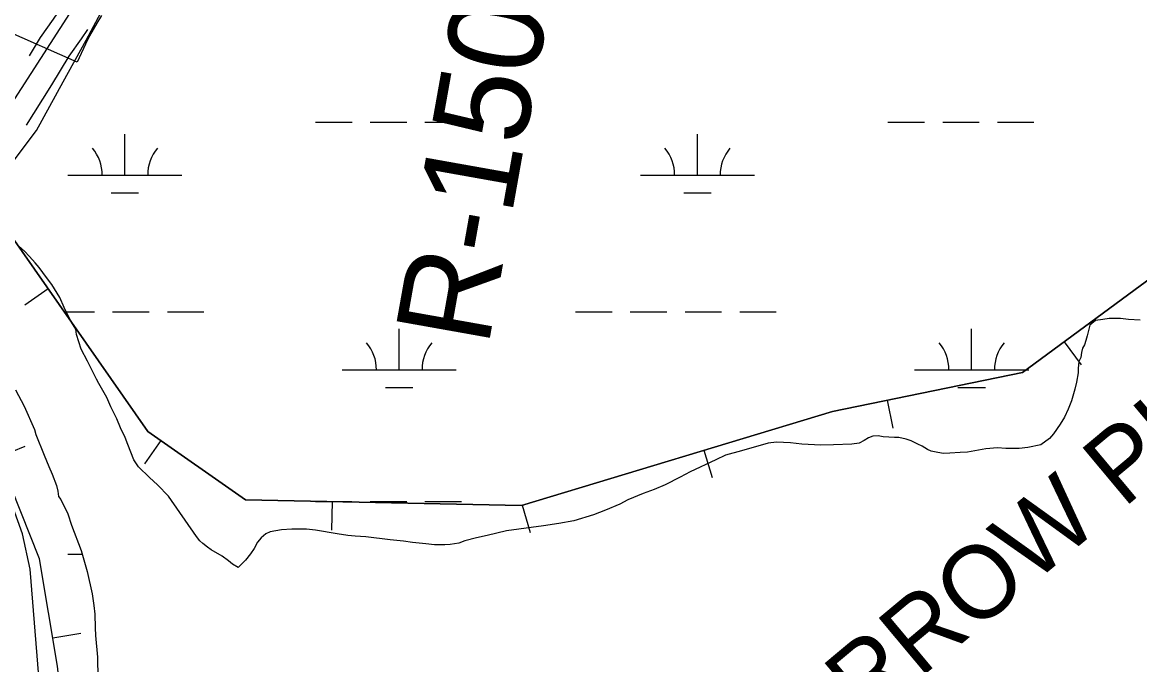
# Model space of a CAD drawing. Extents: x 3445503 to 3483459, y 540493 to 566012.
# Drawn here: x 3467456 to 3468436, y 548665 to 549229 of the extents above; entities that cross this region are included whole.
import ezdxf

# ---------------------------------------------------------------- set-up
doc = ezdxf.new("R2010")
doc.units = 0
for name, color, linetype in [('V-BORW-IDEN', 7, 'Continuous'), ('V-BORW-LINE', 7, 'Continuous'), ('V-RIVR-RANG-IDEN', 7, 'Continuous'), ('V-ROAD-CNTR', 7, 'Continuous'), ('V-SITE-VEGE', 7, 'Continuous'), ('V-WETL-SWMP', 7, 'Continuous')]:
    doc.layers.add(name, color=color, linetype=linetype)

msp = doc.modelspace()

# ---------------------------------------------------------------- linework, layer by layer
at = {"layer": 'V-BORW-LINE'}
for p, q in [((3467478.82, 548994.94), (3467458.33, 548980.61)), ((3468369.67, 548948.35), (3468384.52, 548928.24)), ((3468214.42, 548897.08), (3468219.42, 548872.59)), ((3467577.69, 548861.8), (3467563.32, 548841.34)), ((3467435.46, 548847.47), (3467458.69, 548856.71)), ((3468053.84, 548853.24), (3468061.07, 548829.31)), ((3467727.82, 548808.21), (3467727.32, 548783.22)), ((3467894.36, 548805.05), (3467901.59, 548781.12)), ((3467482.92, 548688.7), (3467507.56, 548692.9))]:
    msp.add_line(p, q, dxfattribs=at)
for points in [[(3467492.14, 548618.84), (3467487.14, 548663.94), (3467471.12, 548757.84), (3467413.97, 548901.49), (3467371.09, 548991.39), (3467430.82, 549061.57)], [(3467434.19, 549058.75), (3467566.36, 548869.75), (3467651.82, 548809.74), (3467893.83, 548804.89), (3468166.49, 548887.28), (3468333.09, 548921.34), (3468490.55, 549037.61)], [(3468490.55, 549037.61), (3468333.09, 548921.34), (3468166.49, 548887.28), (3467893.83, 548804.89), (3467651.82, 548809.74), (3467566.36, 548869.75), (3467434.19, 549058.75)]]:
    msp.add_lwpolyline(points, dxfattribs=at)
at = {"layer": 'V-ROAD-CNTR'}
for points in [[(3466879.8, 548949.59), (3466982.68, 548970.19), (3467120.15, 549005.79), (3467157.43, 549020.81), (3467223.16, 549030.94), (3467282.72, 549038.37), (3467345.32, 549050.13), (3467382.61, 549083.52), (3467447.06, 549157.34), (3467514.94, 549262.94), (3467598.3, 549370.65), (3467644.35, 549446.62), (3467705.07, 549514.19), (3467775.76, 549623.88), (3467829.59, 549669.42), (3467868.15, 549677.3), (3467945.3, 549671.1), (3468204.49, 549609.21), (3468364.09, 549573.5), (3468501.31, 549533.7)], [(3467517.75, 549282.26), (3467515.51, 549278.73), (3467504.87, 549263.02), (3467494.05, 549247.19), (3467483.17, 549231.41), (3467471.96, 549215.31), (3467462.13, 549199.25)], [(3467513.45, 549222.47), (3467507.83, 549214.33), (3467497.08, 549198.89), (3467481.77, 549173.88), (3467465.99, 549148.56), (3467459.51, 549138.35)]]:
    msp.add_lwpolyline(points, dxfattribs=at)
at = {"layer": 'V-SITE-VEGE'}
for points in [[(3467525.69, 549234.71), (3467521.54, 549227.83), (3467515.23, 549216.74), (3467511.53, 549209.64), (3467504.15, 549193.69), (3467441, 549221.78), (3467440.96, 549226.2), (3467440.48, 549231.49)], [(3467471.07, 549013.61), (3467467.51, 549017.55), (3467462.61, 549023.26), (3467458.16, 549027.86), (3467453.04, 549032.23)], [(3468284.98, 548851.58), (3468278.35, 548851.3), (3468269.31, 548850.57), (3468264.01, 548850.3), (3468258.93, 548851.15), (3468252.95, 548852.43), (3468249.85, 548853.95), (3468245.19, 548856.78), (3468241.42, 548858.51), (3468235.44, 548861.56), (3468231.01, 548863.07), (3468224.81, 548864.57), (3468220.84, 548864.54), (3468210.9, 548865.12), (3468206.7, 548865.75), (3468201.84, 548865.71), (3468198.1, 548864.13), (3468194.36, 548861.9), (3468189.96, 548859.43), (3468183.57, 548858.72), (3468167.45, 548857.93), (3468156.41, 548857.84), (3468139.62, 548858.59), (3468129.68, 548859.84), (3468117.53, 548860.41), (3468110.03, 548859.46), (3468086.89, 548852.65), (3468072.79, 548848.79), (3468064.21, 548844.97), (3468041.77, 548834.41), (3468032.97, 548829.7), (3468019.78, 548822.97), (3468010.1, 548818.92), (3468000.41, 548815.31), (3467987.2, 548809.69), (3467979.95, 548805.88), (3467967.4, 548800.7), (3467957.06, 548796.64), (3467939.87, 548791.42), (3467926.64, 548788.89), (3467913.19, 548786.8), (3467880.76, 548782.56), (3467863.79, 548778.46), (3467854.53, 548776.4), (3467844.18, 548773.89), (3467838.89, 548771.63), (3467831.39, 548770.69), (3467826.54, 548770.21), (3467817.49, 548770.14), (3467809.97, 548771.18), (3467798.26, 548772.2), (3467790.3, 548773.46), (3467778.59, 548774.69), (3467757.37, 548777.17), (3467748.09, 548777.76), (3467741.68, 548778.37), (3467732.17, 548779.84), (3467713.38, 548783.23), (3467705.42, 548784.05), (3467692.39, 548783.94), (3467683.56, 548783.43), (3467673.64, 548781.81), (3467669.68, 548780.01), (3467665.51, 548776.44), (3467662.45, 548772.66), (3467659.4, 548767.12), (3467656.35, 548762.46), (3467651.75, 548756.68), (3467648.91, 548753.79), (3467645.4, 548750.45), (3467640.52, 548753.28), (3467636.96, 548756.34), (3467631.41, 548760.27), (3467621.65, 548765.94), (3467618.54, 548768.34), (3467614.32, 548771.4), (3467611.87, 548773.81), (3467608.97, 548777.54), (3467584.4, 548812.9), (3467574.6, 548822.98), (3467567.71, 548829.33), (3467557.92, 548838.74), (3467553.9, 548844.9), (3467548.71, 548858.32), (3467546.23, 548864.49), (3467542.41, 548872.85), (3467539.04, 548880.77), (3467533.87, 548891.33), (3467530.28, 548899.47), (3467523.33, 548911.78), (3467521.1, 548915.52), (3467513.46, 548931.36), (3467507.86, 548941.91), (3467503.78, 548954.69), (3467503.08, 548959.54), (3467497.71, 548968.1), (3467492.77, 548978.45), (3467488.95, 548987.25), (3467482.02, 548998.68), (3467477.33, 549004.82), (3467471.07, 549013.61)], [(3468436.43, 548967.38), (3468426.04, 548967.96), (3468419.19, 548968.79), (3468409.25, 548968.71), (3468403.52, 548968), (3468397.12, 548967.07), (3468392.3, 548963.06), (3468389.94, 548953.54), (3468388.65, 548949.56), (3468387.58, 548945.79), (3468385.61, 548942.91), (3468384.76, 548938.93), (3468384.13, 548934.51), (3468382.61, 548931.18), (3468382, 548924.99), (3468381.81, 548921.24), (3468380.55, 548913.06), (3468379.05, 548906.86), (3468376.04, 548896.68), (3468373.23, 548889.15), (3468369.97, 548882.28), (3468366.27, 548876.07), (3468360.37, 548867.63), (3468356.87, 548863.41), (3468349.19, 548858.05), (3468337.94, 548855.53), (3468330.22, 548854.8), (3468318.52, 548854.71), (3468311.23, 548855.32), (3468300.85, 548854.35), (3468294.68, 548853.42), (3468284.98, 548851.58)], [(3467450.29, 548906.34), (3467457.91, 548892.05), (3467466.9, 548871.37), (3467468.04, 548866.96), (3467475.47, 548848.91), (3467479.3, 548839), (3467482.23, 548832.4), (3467486.06, 548822.28), (3467487.21, 548817.2), (3467487.91, 548812.57), (3467489.91, 548810.16), (3467495.98, 548797.4), (3467499.37, 548787.49), (3467507.71, 548765.26), (3467512.94, 548746.97), (3467517.29, 548727.35), (3467518.92, 548716.98), (3467519.64, 548709.48), (3467520.17, 548697.56), (3467520.23, 548690.72), (3467522.15, 548671.74), (3467522.29, 548653.19)]]:
    msp.add_lwpolyline(points, dxfattribs=at)
at = {"layer": 'V-WETL-SWMP'}
for p, q in [((3467713.25, 549141.08), (3467745.25, 549141.08)), ((3467761.25, 549141.08), (3467793.25, 549141.08)), ((3467809.25, 549141.08), (3467841.25, 549141.08)), ((3468215.15, 549141.08), (3468247.15, 549141.08)), ((3468263.15, 549141.08), (3468295.15, 549141.08)), ((3468311.15, 549141.08), (3468343.15, 549141.08)), ((3467546.18, 549094.65), (3467546.18, 549130.65)), ((3468048.09, 549094.65), (3468048.09, 549130.65)), ((3467496.18, 549094.65), (3467596.18, 549094.65)), ((3467998.09, 549094.65), (3468098.09, 549094.65)), ((3467534.18, 549079.22), (3467558.18, 549079.22)), ((3468036.09, 549079.22), (3468060.09, 549079.22)), ((3467494.62, 548974.58), (3467519.34, 548974.58)), ((3467535.34, 548974.58), (3467567.34, 548974.58)), ((3467583.34, 548974.58), (3467615.34, 548974.58)), ((3467941.24, 548974.58), (3467973.24, 548974.58)), ((3467989.24, 548974.58), (3468021.24, 548974.58)), ((3468037.24, 548974.58), (3468069.24, 548974.58)), ((3468085.24, 548974.58), (3468117.24, 548974.58)), ((3467786.65, 548923.84), (3467786.65, 548959.84)), ((3468288.56, 548923.84), (3468288.56, 548959.84)), ((3467736.65, 548923.84), (3467836.65, 548923.84)), ((3468238.56, 548923.84), (3468338.56, 548923.84)), ((3467774.65, 548908.41), (3467798.65, 548908.41)), ((3468276.56, 548908.41), (3468300.56, 548908.41)), ((3467713.24, 548808.41), (3467745.24, 548808.41)), ((3467761.24, 548808.41), (3467793.24, 548808.41)), ((3467809.24, 548808.41), (3467841.24, 548808.41)), ((3467496.18, 548761.98), (3467508.65, 548761.98))]:
    msp.add_line(p, q, dxfattribs=at)
for points in [[(3467426.75, 549078.39), (3467468.63, 549133.69), (3467492.01, 549176.59), (3467512.29, 549213.13), (3467539.95, 549265.16)], [(3467471.08, 549013.61), (3467467.51, 549017.55), (3467462.61, 549023.26), (3467458.16, 549027.86), (3467453.04, 549032.23)], [(3468284.98, 548851.57), (3468278.36, 548851.3), (3468269.31, 548850.57), (3468264.01, 548850.3), (3468258.93, 548851.15), (3468252.95, 548852.43), (3468249.85, 548853.95), (3468245.19, 548856.78), (3468241.42, 548858.52), (3468235.44, 548861.56), (3468231.01, 548863.07), (3468224.81, 548864.57), (3468220.84, 548864.54), (3468210.9, 548865.12), (3468206.7, 548865.75), (3468201.84, 548865.71), (3468198.1, 548864.14), (3468194.36, 548861.9), (3468189.96, 548859.43), (3468183.56, 548858.72), (3468167.45, 548857.93), (3468156.41, 548857.84), (3468139.62, 548858.59), (3468129.68, 548859.84), (3468117.53, 548860.41), (3468110.03, 548859.46), (3468086.89, 548852.65), (3468072.79, 548848.79), (3468064.21, 548844.97), (3468041.77, 548834.41), (3468032.98, 548829.7), (3468019.78, 548822.97), (3468010.1, 548818.92), (3468000.41, 548815.31), (3467987.2, 548809.69), (3467979.95, 548805.88), (3467967.4, 548800.7), (3467957.05, 548796.64), (3467939.87, 548791.43), (3467926.64, 548788.89), (3467913.19, 548786.8), (3467880.76, 548782.57), (3467863.79, 548778.46), (3467854.53, 548776.4), (3467844.18, 548773.88), (3467838.89, 548771.63), (3467831.39, 548770.69), (3467826.54, 548770.21), (3467817.48, 548770.14), (3467809.97, 548771.18), (3467798.26, 548772.2), (3467790.3, 548773.46), (3467778.58, 548774.69), (3467757.37, 548777.17), (3467748.09, 548777.76), (3467741.68, 548778.37), (3467732.17, 548779.84), (3467713.38, 548783.22), (3467705.42, 548784.05), (3467692.39, 548783.94), (3467683.56, 548783.43), (3467673.64, 548781.81), (3467669.68, 548780.01), (3467665.51, 548776.44), (3467662.45, 548772.66), (3467659.4, 548767.12), (3467656.35, 548762.46), (3467651.76, 548756.68), (3467648.91, 548753.79), (3467645.4, 548750.45), (3467640.52, 548753.28), (3467636.96, 548756.34), (3467631.41, 548760.27), (3467621.65, 548765.94), (3467618.54, 548768.34), (3467614.32, 548771.4), (3467611.87, 548773.81), (3467608.97, 548777.54), (3467584.4, 548812.9), (3467574.61, 548822.98), (3467567.71, 548829.33), (3467557.92, 548838.74), (3467553.9, 548844.9), (3467548.71, 548858.32), (3467546.23, 548864.49), (3467542.41, 548872.85), (3467539.04, 548880.77), (3467533.88, 548891.33), (3467530.28, 548899.47), (3467523.33, 548911.78), (3467521.1, 548915.52), (3467513.46, 548931.36), (3467507.86, 548941.91), (3467503.78, 548954.69), (3467503.08, 548959.54), (3467497.71, 548968.11), (3467492.77, 548978.45), (3467488.95, 548987.25), (3467482.01, 548998.68), (3467477.33, 549004.82), (3467471.08, 549013.61)], [(3468436.43, 548967.38), (3468426.04, 548967.96), (3468419.19, 548968.79), (3468409.25, 548968.71), (3468403.52, 548968), (3468397.12, 548967.07), (3468392.3, 548963.06), (3468389.94, 548953.54), (3468388.65, 548949.56), (3468387.58, 548945.8), (3468385.61, 548942.91), (3468384.76, 548938.93), (3468384.13, 548934.51), (3468382.61, 548931.18), (3468382, 548924.99), (3468381.81, 548921.24), (3468380.55, 548913.06), (3468379.05, 548906.86), (3468376.04, 548896.68), (3468373.23, 548889.15), (3468369.97, 548882.28), (3468366.27, 548876.07), (3468360.37, 548867.63), (3468356.87, 548863.41), (3468349.19, 548858.05), (3468337.94, 548855.53), (3468330.22, 548854.8), (3468318.52, 548854.71), (3468311.23, 548855.32), (3468300.85, 548854.35), (3468294.68, 548853.42), (3468284.98, 548851.57)], [(3467450.29, 548906.34), (3467457.91, 548892.05), (3467466.9, 548871.37), (3467468.04, 548866.96), (3467475.47, 548848.91), (3467479.31, 548839), (3467482.23, 548832.4), (3467486.06, 548822.28), (3467487.21, 548817.2), (3467487.91, 548812.57), (3467489.91, 548810.16), (3467495.98, 548797.4), (3467499.37, 548787.49), (3467507.71, 548765.25), (3467512.94, 548746.97), (3467517.29, 548727.35), (3467518.92, 548716.98), (3467519.64, 548709.48), (3467520.17, 548697.56), (3467520.23, 548690.72), (3467522.15, 548671.74), (3467522.29, 548653.19)], [(3467428.32, 548331.77), (3467468.9, 548450.33), (3467467.53, 548474.05), (3467473.5, 548618.44), (3467462.98, 548748.86), (3467456.4, 548780.05), (3467441.44, 548821.45)]]:
    msp.add_lwpolyline(points, dxfattribs=at)
for centre, start, end in [((3467490.94, 549095.13), 359.22818, 40.77184), ((3467601.42, 549095.13), 139.22818, 180.77183), ((3467992.85, 549095.13), 359.22818, 40.77184), ((3468103.33, 549095.13), 139.22818, 180.77183), ((3467731.41, 548924.32), 359.22818, 40.77184), ((3467841.9, 548924.32), 139.22818, 180.77183), ((3468233.32, 548924.32), 359.22818, 40.77184), ((3468343.8, 548924.32), 139.22818, 180.77183)]:
    msp.add_arc(centre, 35.25, start, end, dxfattribs=at)

# ---------------------------------------------------------------- texts
at = {"layer": 'V-BORW-IDEN'}
msp.add_text('BORROW PIT', height=64, rotation=39.87258, dxfattribs=at).set_placement((3468100.43, 548533.58))
at = {"layer": 'V-RIVR-RANG-IDEN'}
msp.add_text('R-150.8', height=83, rotation=79.88877, dxfattribs=at).set_placement((3467864.56, 548942.9))

doc.saveas('drawing.dxf')
